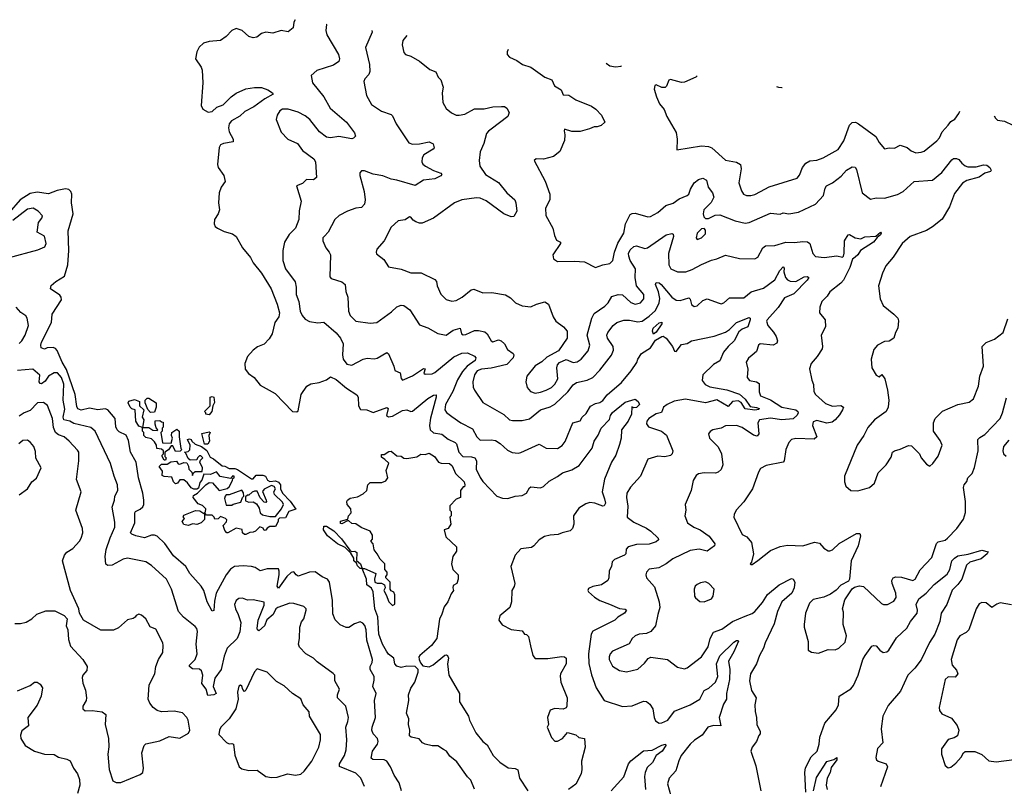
# Model space of a CAD drawing. Extents: x 2133461 to 2293071, y 753526 to 916327.
# Tile 334 of 459: x 2216160 to 2223144, y 909097 to 914533. Entities that reach past the tile are written whole.
import ezdxf

# ---------------------------------------------------------------- set-up
doc = ezdxf.new("R2010")
doc.units = 0

msp = doc.modelspace()

# ---------------------------------------------------------------- linework, layer by layer
at = {"layer": '0CON10XD'}
for points in [[(2218114.4, 914532.6), (2218105.5, 914515), (2218100, 914475), (2218065, 914447.5), (2218015, 914454.8), (2217955, 914436.9), (2217906.7, 914445), (2217874.2, 914435), (2217842.2, 914407.8), (2217815, 914403.3), (2217785, 914414.3), (2217737.1, 914455), (2217695, 914470), (2217665, 914456.7), (2217625, 914412.9), (2217585, 914384.3), (2217505, 914378.5), (2217464.3, 914365.7), (2217433.2, 914336.8), (2217416.2, 914305), (2217406.7, 914255), (2217446.1, 914196.1), (2217453.3, 914175), (2217458.8, 914085), (2217446.2, 913925), (2217458.3, 913898.3), (2217497.7, 913877.7), (2217525, 913880.6), (2217558.8, 913911.2), (2217602, 913928), (2217659.5, 913985), (2217695, 914011.5), (2217765, 914042.1), (2217825, 914051.5), (2217875, 914051.5), (2217920, 914035), (2217952.5, 914015), (2217957.5, 914005), (2217898, 913972), (2217820, 913915), (2217757.3, 913882.7), (2217721.7, 913848.3), (2217663.3, 913815), (2217646.6, 913795), (2217640.7, 913765), (2217646.7, 913736.7), (2217674, 913685), (2217673.8, 913666.2), (2217605, 913655.8), (2217585, 913646), (2217575, 913627.5), (2217561.9, 913505), (2217567.1, 913485), (2217607.2, 913427.2), (2217618.1, 913385), (2217588.6, 913345), (2217574.5, 913305.5), (2217570, 913235), (2217578.1, 913185), (2217567.5, 913155), (2217541.4, 913115), (2217538.5, 913085), (2217547, 913067), (2217562, 913055), (2217610.1, 913030.1), (2217668.8, 913015), (2217696, 912996), (2217739.5, 912915), (2217797.2, 912847.2), (2217815, 912808), (2217874.5, 912735), (2217943, 912623), (2217986.3, 912516.3), (2218001.9, 912455), (2217998.6, 912425), (2217970.6, 912385), (2217950, 912305), (2217929.9, 912270.1), (2217895, 912230.9), (2217847.6, 912212.4), (2217815, 912190), (2217775.6, 912145), (2217755.8, 912095), (2217760, 912055), (2217783.9, 912023.9), (2217824, 911995), (2217865, 911940.8), (2217973, 911883), (2218095, 911753.8), (2218125, 911752.5), (2218135, 911760), (2218156.7, 911875), (2218197, 911933), (2218225, 911950), (2218285, 911960), (2218335, 911980), (2218365, 911999.2), (2218405, 911980.5), (2218478.7, 911918.7), (2218552.2, 911872.2), (2218560, 911855), (2218563.1, 911795), (2218577.9, 911767.9), (2218622.5, 911765), (2218667.3, 911747.3), (2218765, 911782.1), (2218774.4, 911775), (2218761.1, 911725), (2218775, 911715.6), (2218805, 911722.4), (2218875, 911762), (2218905, 911765.2), (2218934.2, 911754.2), (2218945, 911756.1), (2219055, 911846.2), (2219095, 911871.1), (2219112.9, 911872.9), (2219114.4, 911855), (2219073.1, 911706.9), (2219066.2, 911656.2), (2219070.4, 911625), (2219095, 911603.3), (2219155, 911592.8), (2219198, 911558), (2219249.1, 911535), (2219257.4, 911525), (2219274.8, 911464.8), (2219302.9, 911435), (2219365, 911433.6), (2219388.9, 911425), (2219398.9, 911405), (2219398.3, 911345), (2219425, 911286.2), (2219445, 911256.9), (2219545, 911154.2), (2219585, 911138.6), (2219623, 911137), (2219675, 911154.4), (2219725, 911157.8), (2219755, 911174.4), (2219775, 911212.9), (2219785, 911219.4), (2219855, 911212.9), (2219875, 911223.5), (2219915, 911260.5), (2219975, 911292.5), (2220010.6, 911319.4), (2220075, 911341.7), (2220127.9, 911372.1), (2220219.4, 911495), (2220233.6, 911545), (2220263, 911587), (2220285, 911635.8), (2220343, 911697), (2220350, 911725), (2220365, 911747.8), (2220455, 911821.4), (2220525, 911842.5), (2220546.4, 911826.4), (2220556.4, 911803.6), (2220535, 911782.5), (2220515, 911780), (2220501.7, 911788.3), (2220498.8, 911735), (2220475, 911686.7), (2220429.2, 911625), (2220426.9, 911565), (2220415, 911520.8), (2220387.6, 911445), (2220356.9, 911395), (2220307.9, 911275), (2220291.3, 911185), (2220307.5, 911135), (2220315.6, 911104.4), (2220305.6, 911084.4), (2220295, 911082.9), (2220238.8, 911105), (2220205, 911109.6), (2220175, 911099.1), (2220125, 911068.6), (2220087.1, 911015), (2220090.8, 910955), (2220081.2, 910925), (2220065, 910908), (2220007.5, 910895), (2219978.3, 910881.7), (2219922.1, 910877.9), (2219883.2, 910866.8), (2219844.7, 910845.3), (2219807.3, 910802.7), (2219789.3, 910790.7), (2219715, 910779.4), (2219673.8, 910735), (2219642.8, 910655), (2219671.9, 910535), (2219666.8, 910513.2), (2219650, 910485), (2219648.8, 910405), (2219636.2, 910365), (2219566, 910305), (2219559.2, 910275), (2219582.4, 910242.4), (2219645, 910209.2), (2219725, 910200), (2219740, 910175), (2219755, 910172.5), (2219768.3, 910158.3), (2219783.8, 910093.8), (2219798.8, 910025), (2219815, 910003.8), (2219905, 910003.8), (2220005, 910017.5), (2220025, 910013.8), (2220036, 910005), (2220035.7, 909965), (2219995.7, 909895), (2219993.4, 909876.6), (2219998, 909835), (2220042, 909725), (2220041.2, 909665), (2220035, 909653.3), (2220015, 909643.8), (2219955, 909648), (2219922.9, 909637.1), (2219902.5, 909585), (2219910, 909535), (2219901.2, 909515), (2219931.7, 909441.7), (2219955, 909416.2), (2219975, 909416.2), (2220010, 909435), (2220045, 909477.5), (2220105, 909462.5), (2220125, 909442.5), (2220166.7, 909435), (2220170, 909375), (2220144.2, 909275), (2220146.9, 909215), (2220141.9, 909185), (2220105, 909111.2), (2220052.5, 909075)], [(2218338.8, 914501.1), (2218335, 914497.5), (2218331.9, 914455), (2218338.9, 914425), (2218420, 914285), (2218428.5, 914255), (2218424.6, 914235.4), (2218385, 914210.6), (2218268.3, 914171.7), (2218227.5, 914137.5), (2218236, 914085), (2218316.7, 913985), (2218362, 913905), (2218478.8, 913805), (2218535, 913730), (2218542.5, 913707.5), (2218528.3, 913691.7), (2218515, 913688.8), (2218423.3, 913703.3), (2218365, 913696), (2218335, 913699.3), (2218286.5, 913736.5), (2218218.2, 913825), (2218185, 913852), (2218135, 913875.7), (2218065, 913897), (2218025, 913897.3), (2218004.6, 913885.4), (2217985.6, 913855), (2217978.6, 913825), (2218014.2, 913735), (2218061.2, 913685), (2218131.2, 913655), (2218166.2, 913605), (2218246.4, 913546.4), (2218257.1, 913525), (2218265.7, 913414.3), (2218245, 913398), (2218195, 913400), (2218165, 913370), (2218122.5, 913355), (2218156.2, 913245), (2218142.3, 913177.7), (2218139.2, 913115), (2218115.4, 913054.6), (2218070.1, 913009.9), (2218038, 912955), (2218025.9, 912895), (2218027.1, 912825), (2218045.5, 912765), (2218113, 912673), (2218121.8, 912635), (2218121.8, 912585), (2218140, 912535), (2218150, 912465), (2218162.3, 912435), (2218185, 912409.6), (2218215, 912393.6), (2218275, 912384.2), (2218317.2, 912387.2), (2218405, 912311.9), (2218435, 912274.3), (2218453.1, 912235), (2218450.3, 912155), (2218455, 912124.3), (2218480.3, 912090.3), (2218515, 912083.8), (2218595, 912125.5), (2218625, 912131.9), (2218675, 912127.9), (2218695, 912133.6), (2218765, 912173.3), (2218775, 912162.5), (2218813.1, 912075), (2218820, 912045), (2218859.4, 912029.4), (2218865, 911987.5), (2218875.8, 911975.8), (2218945, 912006.8), (2219025, 912058.1), (2219035.8, 912055.8), (2219026.7, 912025), (2219035, 912018.8), (2219085, 912021.9), (2219105, 912030), (2219238.7, 912141.3), (2219295, 912169), (2219335, 912169.5), (2219385.6, 912145.6), (2219395.3, 912135), (2219390, 912115), (2219333.6, 912076.4), (2219301.7, 912038.3), (2219265, 911979.6), (2219233, 911895), (2219179.7, 911805), (2219175.6, 911765), (2219187.4, 911747.4), (2219225, 911719.2), (2219288.8, 911675), (2219372.3, 911632.3), (2219402.1, 911575), (2219425, 911552.2), (2219505, 911553.1), (2219535, 911547.8), (2219568.5, 911528.5), (2219619.7, 911479.7), (2219653, 911463), (2219695, 911458.8), (2219715, 911464), (2219845, 911522.5), (2219895, 911494.3), (2219975, 911492), (2220006.6, 911513.4), (2220028.7, 911541.3), (2220083.1, 911675), (2220135, 911687.5), (2220150.6, 911715), (2220178.8, 911741.2), (2220208.3, 911791.7), (2220245, 911810.9), (2220275, 911817.3), (2220295, 911831.5), (2220327.7, 911872.3), (2220429.5, 911960.5), (2220498, 912042), (2220538, 912102), (2220544.6, 912125.4), (2220570, 912165), (2220633.2, 912206.8), (2220669.5, 912260.5), (2220715, 912286.5), (2220725, 912288.8), (2220745, 912274.7), (2220789.6, 912215), (2220805, 912181.2), (2220815, 912180), (2220855, 912229.4), (2220895, 912236.9), (2220925.5, 912254.5), (2221085, 912289.1), (2221165, 912316.7), (2221195.1, 912334.9), (2221243.9, 912386.1), (2221335, 912420), (2221341.8, 912415), (2221341.1, 912405), (2221325.2, 912354.8), (2221285, 912338.3), (2221261.2, 912318.8), (2221227.1, 912255), (2221184, 912216), (2221150.8, 912175), (2221126.5, 912113.5), (2221081.8, 912088.2), (2221005.4, 912015), (2220999.7, 911975), (2221021.2, 911945), (2221055, 911929), (2221175, 911908.3), (2221265, 911877.4), (2221305, 911840.9), (2221340.4, 911790.4), (2221385, 911783.8), (2221404.3, 911775), (2221401.7, 911768.3), (2221375, 911762.9), (2221305, 911773.3), (2221277.7, 911817.7), (2221255, 911829.1), (2221215, 911824.2), (2221185, 911790.9), (2221105, 911836.5), (2221025, 911816.1), (2220881.8, 911841.8), (2220801.8, 911828.2), (2220751.5, 911805), (2220725.5, 911785), (2220711.9, 911748.1), (2220675, 911736.8), (2220621.4, 911705), (2220607.5, 911685), (2220606.1, 911666.1), (2220620, 911645), (2220711.2, 911615), (2220746.9, 911586.9), (2220792.5, 911475), (2220788, 911455), (2220776.9, 911443.1), (2220735, 911432), (2220685, 911437.5), (2220615, 911416.2), (2220562.5, 911295), (2220491.4, 911218.6), (2220467.1, 911175), (2220464.4, 911145), (2220472.9, 911082.9), (2220468.6, 911005), (2220515, 910968.5), (2220605, 910927.1), (2220636.1, 910906.1), (2220688.8, 910855), (2220691.2, 910845), (2220675, 910830), (2220625, 910812.9), (2220535, 910810.7), (2220476, 910795), (2220462.4, 910777.6), (2220459.2, 910745), (2220450.8, 910735), (2220378.8, 910705), (2220361.4, 910688.6), (2220356.4, 910655), (2220341.5, 910625), (2220338.6, 910575), (2220331.2, 910555), (2220286.7, 910525), (2220225, 910514.3), (2220195, 910500), (2220188.8, 910485), (2220193.8, 910475), (2220237.4, 910437.4), (2220275, 910414.5), (2220342.5, 910387.5), (2220415, 910356.5), (2220455, 910352), (2220463.8, 910345), (2220449.2, 910325), (2220403.1, 910296.9), (2220382, 910275), (2220224.4, 910195.6), (2220214.4, 910175), (2220195.3, 910035), (2220197.6, 909967.6), (2220216.5, 909886.5), (2220249.4, 909795), (2220305, 909706.2), (2220435, 909662.2), (2220505, 909666.9), (2220585, 909700.8), (2220605, 909698.6), (2220629.3, 909679.3), (2220650.6, 909645), (2220660, 909585), (2220669.8, 909559.8), (2220695, 909544.5), (2220715, 909546.5), (2220757.1, 909565), (2220805, 909628.8), (2220915.2, 909674.8), (2220983.3, 909715), (2221014.6, 909775), (2221048.5, 909791.5), (2221095, 909836.2), (2221111.6, 909875), (2221103.3, 909965), (2221125, 910021.1), (2221225, 910118.9), (2221245, 910130.5), (2221255, 910131.2), (2221258.6, 910125), (2221225, 910049.1), (2221186.6, 909985), (2221196.1, 909925), (2221195.6, 909855), (2221174.2, 909755), (2221172.3, 909715), (2221151.3, 909678.7), (2221120.9, 909585), (2221133.9, 909526.1), (2221081.7, 909528.3), (2221041.4, 909515), (2220999.8, 909460.2), (2220945.9, 909424.1), (2220916.2, 909395), (2220851.1, 909315), (2220835, 909277.5), (2220814.4, 909205.6), (2220765.7, 909155), (2220755.8, 909115), (2220778.7, 909028.7)], [(2218657.8, 914456.4), (2218659.4, 914445), (2218613.1, 914335), (2218641.5, 914215), (2218644.4, 914165), (2218636.3, 914143.7), (2218606.8, 914113.2), (2218601.4, 914095), (2218618.6, 913995), (2218655, 913932), (2218726.2, 913885), (2218795, 913860.8), (2218805, 913852), (2218829.4, 913795), (2218919.5, 913659.5), (2218945, 913649.5), (2218995, 913652.5), (2219065, 913665.4), (2219091.7, 913651.7), (2219100, 913625), (2219092.5, 913615), (2219026.4, 913575), (2219015, 913553.8), (2219011.5, 913525), (2219019.1, 913509.1), (2219037.5, 913495), (2219095, 913463.5), (2219146.7, 913445), (2219153.3, 913435), (2219147.5, 913425), (2219105, 913404.6), (2219025, 913394.5), (2218965, 913357.8), (2218835, 913395.8), (2218795, 913401.5), (2218735, 913424.4), (2218666.3, 913436.3), (2218605, 913462), (2218585, 913461.2), (2218572.3, 913447.7), (2218571.7, 913428.3), (2218603.4, 913313.4), (2218611.4, 913255), (2218606.4, 913223.6), (2218585, 913201.4), (2218545, 913195.7), (2218485, 913175.8), (2218426.8, 913143.2), (2218395.4, 913114.6), (2218347.1, 913025), (2218322.2, 912997.8), (2218310, 912985), (2218309.2, 912965), (2218330.8, 912915), (2218356, 912885), (2218364, 912865), (2218359.5, 912709.5), (2218368.3, 912698.3), (2218444.5, 912674.5), (2218469.2, 912655), (2218474.2, 912605), (2218488.1, 912565), (2218492.5, 912465), (2218505, 912435.8), (2218544.6, 912394.6), (2218645, 912380), (2218693.8, 912386.2), (2218797.9, 912462.1), (2218835, 912496.2), (2218865, 912509.2), (2218885.5, 912505.5), (2218926.1, 912476.1), (2218995, 912368.8), (2219055, 912347.5), (2219126.8, 912306.8), (2219185, 912294.7), (2219235, 912330.2), (2219285, 912345.6), (2219294.3, 912305), (2219305, 912298.6), (2219325, 912299.4), (2219385, 912327.5), (2219415, 912328.6), (2219458.3, 912318.3), (2219475, 912306.2), (2219504.2, 912255), (2219515, 912249.2), (2219555, 912261.4), (2219575, 912256.5), (2219599.6, 912235), (2219619.5, 912195), (2219659.4, 912165), (2219664.4, 912155), (2219660.5, 912135), (2219615, 912088), (2219505, 912062.5), (2219435, 912054.6), (2219405, 912041.8), (2219385, 912014), (2219374.2, 911964.2), (2219377, 911927), (2219385.5, 911905.5), (2219445, 911818), (2219593.1, 911733.1), (2219635, 911695.5), (2219655, 911690), (2219725, 911689.5), (2219775, 911701.5), (2219854.2, 911765), (2219923.4, 911786.6), (2219954.8, 911805.2), (2220047.3, 911892.7), (2220085, 911943.5), (2220109.6, 911960.4), (2220185, 911976.1), (2220225, 911996.4), (2220273.6, 912046.4), (2220357.4, 912152.6), (2220371.9, 912188.1), (2220370.4, 912215), (2220329.7, 912275), (2220324.7, 912295), (2220331.2, 912315), (2220369.5, 912365), (2220395, 912386.2), (2220445, 912403.1), (2220485, 912402.5), (2220545, 912389.6), (2220574.1, 912395.9), (2220625, 912430.6), (2220668.7, 912471.3), (2220695.8, 912525), (2220701.1, 912555), (2220691.9, 912601.9), (2220668.5, 912655), (2220675, 912669.4), (2220695, 912666.2), (2220710.5, 912655), (2220785, 912565.5), (2220815, 912542.9), (2220845, 912541.2), (2220905, 912561.4), (2220915, 912550), (2220925, 912513.8), (2220945, 912498), (2220965, 912504), (2221005, 912541.9), (2221035, 912554.4), (2221122.1, 912522.1), (2221135, 912517.5), (2221155, 912524.2), (2221195, 912561.2), (2221295, 912560), (2221347.6, 912602.4), (2221435, 912628.7), (2221515, 912687.3), (2221550.9, 912755), (2221575, 912780), (2221581.7, 912771.7), (2221579.7, 912745), (2221590.5, 912705), (2221605, 912687.1), (2221625, 912677.5), (2221665, 912676.5), (2221725, 912710), (2221745, 912711.8), (2221756.5, 912705), (2221745.3, 912685), (2221650.4, 912589.6), (2221585, 912560.3), (2221538.5, 912491.5), (2221460.8, 912405), (2221457.1, 912395), (2221465.5, 912365), (2221507.4, 912317.4), (2221526.4, 912285), (2221534.4, 912255.6), (2221530, 912240), (2221505, 912223.6), (2221412.5, 912235), (2221401.2, 912225), (2221385, 912180), (2221355.6, 912154.4), (2221328.3, 912131.7), (2221313.3, 912105), (2221323.9, 912053.9), (2221320, 911995), (2221336.7, 911975), (2221385, 911964.4), (2221403.7, 911953.7), (2221404.8, 911894.8), (2221415, 911865.6), (2221485, 911837.8), (2221565, 911783.9), (2221665.3, 911765.3), (2221680, 911755), (2221682.2, 911745), (2221675, 911729.2), (2221645, 911701.2), (2221565, 911695.2), (2221485, 911707.5), (2221407.1, 911695), (2221395.5, 911675), (2221403.6, 911596.4), (2221391.2, 911578.8), (2221365, 911586.5), (2221285, 911640.4), (2221245, 911654.4), (2221165, 911652.5), (2221135, 911635.7), (2221075.8, 911624.2), (2221057, 911613), (2221045.8, 911595), (2221052.9, 911565), (2221115, 911502.9), (2221138.5, 911455), (2221147.1, 911375), (2221136.5, 911343.5), (2221115, 911324.2), (2221095, 911317.1), (2221015, 911320.4), (2220975, 911312.2), (2220958.6, 911301.4), (2220936.9, 911265), (2220923.3, 911195), (2220879.2, 911095), (2220884, 911055), (2220878.6, 911015), (2220895.7, 910965), (2220940.8, 910935), (2220986.1, 910916.1), (2221050.8, 910870.8), (2221091.2, 910815), (2221089.2, 910800.8), (2221035, 910762.8), (2220978.5, 910778.5), (2220915, 910768.7), (2220791.5, 910708.5), (2220746.4, 910673.6), (2220694.3, 910645.7), (2220625, 910636.7), (2220604.6, 910615.4), (2220600.6, 910595), (2220605.7, 910575), (2220662.2, 910512.2), (2220696.2, 910405), (2220700, 910365), (2220686.1, 910315), (2220668.9, 910235), (2220636.7, 910195), (2220605, 910180.4), (2220553.6, 910176.4), (2220525.6, 910164.4), (2220505, 910144), (2220483, 910107), (2220365.4, 910054.6), (2220346.9, 910035), (2220340, 910015), (2220341.9, 909995), (2220365, 909949.4), (2220415, 909917.1), (2220465, 909907.5), (2220545, 909928), (2220590.9, 909969.1), (2220616.8, 910003.2), (2220636.9, 910013.1), (2220755.7, 909995.7), (2220825, 909941.2), (2220875, 909928.8), (2220895, 909936), (2220995, 910014), (2221043.1, 910085), (2221057.5, 910145), (2221081.1, 910188.9), (2221139.2, 910210.8), (2221214.8, 910265.2), (2221306.3, 910303.7), (2221355, 910321.9), (2221374.5, 910335.5), (2221428.9, 910401.1), (2221465, 910456.7), (2221547.1, 910525), (2221635, 910570), (2221646.7, 910565), (2221658, 910545), (2221654.3, 910504.3), (2221637.5, 910465), (2221565.8, 910404.2), (2221533.9, 910335), (2221512.1, 910247.9), (2221446.7, 910115), (2221435.6, 910075), (2221407.8, 910025), (2221385, 909966.2), (2221343.3, 909895), (2221337.1, 909845), (2221350, 909775), (2221383.1, 909725), (2221373.1, 909675), (2221375.9, 909625.9), (2221385.8, 909585), (2221388.8, 909535), (2221412.5, 909485), (2221412, 909468), (2221402.9, 909457.1), (2221386.2, 909415), (2221355.8, 909374.2), (2221346.2, 909345), (2221381.7, 909241.7), (2221417.1, 909065)], [(2218906.5, 914421.6), (2218876.7, 914385), (2218872, 914355), (2218885, 914300), (2218897.5, 914285), (2218935, 914273.3), (2218995, 914238.8), (2219069.3, 914179.3), (2219111.7, 914161.7), (2219128, 914125), (2219146, 914105), (2219164.4, 914055), (2219156.9, 914015), (2219162, 913945), (2219185, 913903.3), (2219221.7, 913871.7), (2219255, 913856.2), (2219275.9, 913855.9), (2219316.2, 913863.8), (2219385, 913899.4), (2219455, 913900.6), (2219515, 913914.3), (2219577.9, 913917.9), (2219597.4, 913917.4), (2219615, 913906), (2219632, 913875), (2219622.5, 913845), (2219504.7, 913755.3), (2219485, 913743.1), (2219471.1, 913725), (2219452.5, 913655), (2219426.9, 913595), (2219418.1, 913535), (2219424.4, 913495), (2219464.3, 913435), (2219557, 913377), (2219615, 913303.8), (2219671.2, 913255), (2219679.2, 913235), (2219685.9, 913175.9), (2219665, 913137.5), (2219645, 913134), (2219595, 913156.9), (2219467.7, 913247.7), (2219425, 913266.1), (2219399.8, 913270.2), (2219295, 913254.6), (2219243.8, 913235), (2219095, 913126), (2219015, 913090), (2218995, 913090), (2218970.3, 913100.3), (2218951.2, 913111.2), (2218935, 913133.3), (2218925, 913135.8), (2218895, 913113.3), (2218845, 913106), (2218795, 913061.2), (2218745.6, 912965), (2218694.2, 912905), (2218687.5, 912885), (2218691.3, 912871.3), (2218743.2, 912833.2), (2218775, 912781.2), (2218865.8, 912764.2), (2218935, 912736.9), (2219007.7, 912737.7), (2219105, 912689.2), (2219115.5, 912675.5), (2219121.9, 912645), (2219146.8, 912586.8), (2219185, 912549.2), (2219225, 912536), (2219255, 912541.4), (2219298, 912565), (2219362.4, 912617.6), (2219381.2, 912621.2), (2219445, 912595.7), (2219508.3, 912598.3), (2219605, 912581.2), (2219640.3, 912560.3), (2219676.2, 912525), (2219725, 912503.1), (2219785, 912496.9), (2219826.1, 912516.1), (2219885, 912532), (2219911.2, 912515), (2219943.8, 912425), (2219963.3, 912395), (2220017.5, 912355), (2220042.5, 912325), (2220043.3, 912275), (2219982.5, 912185), (2219899.5, 912140.5), (2219864.5, 912105.5), (2219815, 912078.1), (2219756.9, 912005), (2219749.5, 911965), (2219758.9, 911925), (2219782.5, 911895), (2219815, 911885.4), (2219855, 911890.3), (2219895.2, 911904.8), (2219931.8, 911925), (2219955, 911947.1), (2219975.9, 911985), (2219969.6, 912065), (2219975.3, 912084.7), (2219988.8, 912101.2), (2220035, 912122.5), (2220085, 912101.5), (2220115, 912106.4), (2220142.2, 912125), (2220191.9, 912185), (2220204.2, 912225), (2220184.4, 912295.6), (2220218.1, 912415), (2220235, 912449.2), (2220309.7, 912500.2), (2220333.8, 912525), (2220359.8, 912570.2), (2220405.3, 912584.7), (2220435, 912582), (2220495, 912527.7), (2220525, 912515.9), (2220564.3, 912525.7), (2220587.6, 912552.4), (2220585.9, 912585), (2220535.3, 912645), (2220526.2, 912705), (2220526.7, 912765), (2220489.5, 912825), (2220479.8, 912855), (2220479.2, 912875), (2220488.9, 912901.1), (2220515, 912925.4), (2220535, 912927.9), (2220595, 912910.4), (2220613.8, 912915), (2220745, 913006.4), (2220785.8, 913015.8), (2220795, 913012.5), (2220798.1, 912995), (2220762.3, 912875), (2220764.6, 912795), (2220778.1, 912765), (2220825, 912745.6), (2220885, 912745.6), (2220929.2, 912760.8), (2220995, 912796.9), (2221066.7, 912826.7), (2221105, 912835.7), (2221165, 912862.3), (2221265, 912838.8), (2221375, 912835.7), (2221395, 912848), (2221430.6, 912915), (2221450.9, 912929.1), (2221515, 912930.9), (2221594, 912956), (2221655, 912953.3), (2221715, 912960.9), (2221747.4, 912957.4), (2221764.3, 912945), (2221784.6, 912874.6), (2221805, 912852.9), (2221865, 912846.2), (2221955, 912859.2), (2221995, 912848.8), (2222004, 912856), (2222008, 912878), (2222010.5, 912965), (2222035, 913006.7), (2222045, 913010), (2222085.4, 912985.4), (2222125, 912978.1), (2222155, 912992.7), (2222231.7, 912998.3), (2222265, 913026), (2222269.2, 913019.2), (2222265, 913006.7), (2222240.8, 912989.2), (2222215, 912955.7), (2222124, 912895), (2222105, 912864.2), (2222085, 912848.1), (2222068, 912835), (2222048.9, 912775), (2222002.7, 912685), (2221985, 912663.5), (2221905, 912602), (2221887.9, 912572.1), (2221850, 912535), (2221836.2, 912495), (2221832.5, 912455), (2221872.9, 912405), (2221875.8, 912354.2), (2221844, 912295), (2221854.2, 912215), (2221850.9, 912199.1), (2221816.7, 912145), (2221774.2, 912095.8), (2221762.3, 912057.7), (2221777.3, 911977.3), (2221790, 911945), (2221793.1, 911895), (2221805, 911874.3), (2221875, 911812.1), (2221925, 911792.8), (2221985, 911797.8), (2222001.9, 911785), (2221996.9, 911765), (2221975, 911731.8), (2221944.6, 911695), (2221922.1, 911677.9), (2221885, 911672.2), (2221815, 911690.3), (2221788.3, 911681.7), (2221784, 911655), (2221814.5, 911575.5), (2221795, 911557.7), (2221665, 911562.7), (2221635, 911555.6), (2221615.8, 911535), (2221594.5, 911485.5), (2221581.9, 911405), (2221575.4, 911394.6), (2221455, 911371.9), (2221415, 911350), (2221399.4, 911325), (2221358.2, 911205), (2221295.3, 911114.7), (2221241.9, 911055), (2221227.5, 911025), (2221225.8, 911005), (2221285, 910882.5), (2221317.5, 910865), (2221350, 910825), (2221363.8, 910745), (2221350, 910685), (2221340, 910675), (2221345, 910670), (2221355, 910670), (2221395, 910697.5), (2221485, 910768), (2221555, 910797.5), (2221605, 910807.1), (2221715, 910802.5), (2221797, 910827), (2221831.7, 910821.7), (2221863.3, 910785), (2221895, 910765.8), (2221905, 910765.7), (2221925, 910774.3), (2221972.6, 910817.4), (2222095, 910889.2), (2222118.8, 910888.8), (2222123.3, 910873.3), (2222107.6, 910802.4), (2222057.8, 910695), (2222045.4, 910564.6), (2222039.1, 910550.9), (2221985, 910523.8), (2221952.2, 910487.8), (2221911.9, 910458.1), (2221862.4, 910437.6), (2221788.3, 910421.7), (2221761.4, 910395), (2221734.2, 910325), (2221723.3, 910245), (2221723.9, 910223.9), (2221753, 910123), (2221753, 910063), (2221775, 910047.5), (2221825, 910040), (2221895, 910066.2), (2221945, 910063.8), (2221970, 910075), (2222015, 910117.5), (2222023.9, 910163.9), (2222001.1, 910245), (2222002.1, 910332.1), (2221995.8, 910355.8), (2222012, 910418), (2222065, 910496.7), (2222080.5, 910509.5), (2222117.7, 910517.7), (2222145, 910514), (2222272.7, 910392.7), (2222286.4, 910386.4), (2222315, 910386), (2222360.3, 910409.7), (2222376.9, 910435), (2222374.4, 910465), (2222347.5, 910535), (2222345.6, 910555), (2222354.6, 910575.4), (2222375, 910581.1), (2222415, 910580), (2222494.4, 910555.6), (2222510.8, 910565), (2222547.4, 910632.6), (2222629.8, 910720.2), (2222662.1, 910817.9), (2222675, 910829.5), (2222725, 910843.1), (2222740, 910855), (2222807.1, 910925), (2222855, 910990), (2222868.3, 911038.3), (2222869.5, 911115), (2222853.6, 911216.4), (2222858.9, 911235), (2222878, 911258), (2222885.8, 911285), (2222915.3, 911314.7), (2222931.7, 911358.3), (2222959.3, 911475), (2222955.7, 911555), (2222968.9, 911571.1), (2223005, 911592.2), (2223114.7, 911705.3), (2223130.8, 911745), (2223158.3, 911851.7)], [(2219624.2, 914321.1), (2219616.7, 914305), (2219616.7, 914285), (2219635, 914266.2), (2219685, 914243.8), (2219725.8, 914215.8), (2219785.6, 914195.6), (2219885.8, 914125.8), (2219935, 914105.8), (2219953.3, 914063.3), (2220000, 914035), (2220015, 914000), (2220055, 913997.1), (2220104.7, 913964.7), (2220215, 913919.1), (2220247.2, 913897.2), (2220286.5, 913855), (2220310, 913805), (2220285, 913781.4), (2220255, 913772.9), (2220235, 913774), (2220202.4, 913757.6), (2220135, 913740), (2220075, 913739.4), (2220025, 913755.8), (2220020.8, 913745), (2220026.7, 913715), (2220023.8, 913675), (2219991.7, 913598.3), (2219946.4, 913563.6), (2219875, 913542.5), (2219823.6, 913546.4), (2219810, 913535), (2219887.2, 913387.2), (2219920.9, 913295), (2219920, 913255), (2219888.9, 913195), (2219892.2, 913145), (2219941.9, 913055), (2219953.2, 913003.2), (2219968.3, 912968.3), (2219995.8, 912955), (2219995.6, 912945), (2219941.9, 912865), (2219945, 912837.5), (2219975, 912818), (2220095, 912821.1), (2220165, 912816.4), (2220245, 912774.3), (2220295.5, 912794.5), (2220345, 912804.4), (2220368.1, 912825), (2220378.8, 912885), (2220401.7, 912948.3), (2220445, 913020), (2220457.9, 913085), (2220489.5, 913150.5), (2220505, 913158.9), (2220525, 913160), (2220615, 913134), (2220635, 913138), (2220685, 913164.3), (2220742.5, 913215), (2220795, 913232.2), (2220836.8, 913263.2), (2220894.5, 913285.5), (2220905.5, 913294.5), (2220918.3, 913331.7), (2220945, 913375.6), (2220975, 913399.4), (2221005, 913408.6), (2221032.5, 913395), (2221042.2, 913345), (2221075, 913304), (2221084.5, 913275), (2221065, 913235.6), (2221012.9, 913185), (2221008, 913155), (2221013.3, 913135), (2221025, 913122.5), (2221045, 913122.5), (2221093.2, 913146.8), (2221125, 913149.2), (2221235, 913105.6), (2221305, 913088.6), (2221335, 913094.4), (2221485, 913160), (2221554.2, 913154.2), (2221575, 913162.9), (2221615, 913156.5), (2221685, 913167.9), (2221805.3, 913224.7), (2221860.6, 913285), (2221872, 913338), (2221882, 913355), (2221925, 913375.8), (2221987.1, 913422.9), (2222025, 913465.6), (2222065, 913490), (2222085, 913485.8), (2222095, 913470), (2222135, 913303.8), (2222195, 913260.8), (2222235, 913270), (2222295, 913267.7), (2222385, 913293.3), (2222425.6, 913315), (2222505, 913384.5), (2222635, 913394.5), (2222701.4, 913448.6), (2222770.8, 913539.2), (2222782.8, 913547.2), (2222805, 913548.2), (2222821.3, 913541.3), (2222843.1, 913515), (2222865, 913495.6), (2222885, 913490), (2222945, 913489.2), (2222995, 913502.5), (2223020.5, 913500.5), (2223041.2, 913485), (2223050, 913465), (2223046.7, 913455), (2223005.6, 913444.4), (2222965, 913416), (2222878.5, 913391.5), (2222847, 913373), (2222790.9, 913299.1), (2222754.4, 913205), (2222702.1, 913117.9), (2222635, 913063.5), (2222591.2, 913038.8), (2222475.8, 912995), (2222418.6, 912945), (2222355, 912847.5), (2222302.8, 912787.2), (2222279.2, 912735), (2222251.4, 912645), (2222263, 912553), (2222285, 912506.7), (2222360, 912445), (2222388, 912415), (2222393.6, 912396.4), (2222387.5, 912345), (2222371.4, 912315), (2222361.2, 912275), (2222327.3, 912252.7), (2222295, 912250.8), (2222243.8, 912225), (2222218, 912195), (2222198.8, 912125), (2222203.8, 912065), (2222235, 912012.5), (2222255, 912000), (2222275, 912017.5), (2222296.7, 911985), (2222316.2, 911905), (2222323.6, 911833.6), (2222318.8, 911785), (2222305, 911753.3), (2222222.5, 911695), (2222175, 911640), (2222146.2, 911585), (2222098.8, 911515), (2222010, 911295), (2222010, 911255), (2222020, 911225), (2222055, 911193.3), (2222105, 911191.2), (2222187.5, 911215), (2222222, 911245), (2222250, 911320), (2222305.7, 911375), (2222340.3, 911429.7), (2222351.2, 911465), (2222365, 911476), (2222403.9, 911486.1), (2222465, 911513.3), (2222485, 911510), (2222542.5, 911455), (2222553.3, 911425), (2222590.7, 911380.7), (2222615, 911367.5), (2222637.5, 911385), (2222675, 911437.5), (2222703.8, 911515), (2222689.7, 911549.7), (2222641.2, 911615), (2222642.5, 911675), (2222654, 911705), (2222704.4, 911755.6), (2222815, 911803.8), (2222895, 911820), (2222925, 911843.3), (2222959.4, 911935), (2222969.4, 912005), (2222996.9, 912075), (2222986.7, 912215), (2223015, 912243.1), (2223075, 912267.9), (2223135.5, 912315), (2223167.5, 912412.5)], [(2220320, 914223.6), (2220345, 914206), (2220385, 914198), (2220425, 914203.8), (2220428.3, 914208.4)], [(2220964.3, 914133.4), (2220955, 914124.2), (2220875, 914090), (2220855, 914088), (2220775, 914108), (2220765, 914103.3), (2220748.3, 914061.7), (2220737.3, 914052.7), (2220715, 914050.8), (2220675, 914070), (2220665, 914066.7), (2220659.3, 914039.3), (2220676.2, 913985), (2220698.8, 913935), (2220732, 913895), (2220748.8, 913845), (2220815, 913732.5), (2220823.3, 913685), (2220820.7, 913610.7), (2220995, 913637.1), (2221045, 913634.3), (2221070, 913625), (2221165, 913536), (2221245, 913522), (2221272, 913505), (2221276.7, 913475), (2221260, 913375), (2221278.9, 913318.9), (2221294.3, 913295), (2221315, 913286.4), (2221345, 913285.4), (2221375, 913293.2), (2221414.4, 913315), (2221475, 913346.5), (2221675, 913410), (2221690.9, 913429.1), (2221712.3, 913485), (2221735.6, 913515), (2221765, 913531.8), (2221815, 913537.5), (2221858, 913552), (2221965, 913613.1), (2222006.4, 913673.6), (2222044.6, 913785), (2222065, 913804.4), (2222087.5, 913805), (2222108.8, 913795), (2222232, 913705), (2222255, 913662), (2222295, 913617.5), (2222326.1, 913623.9), (2222365, 913621.2), (2222405, 913643.8), (2222455, 913626), (2222483.4, 913603.4), (2222515, 913589.2), (2222555, 913592.5), (2222575, 913600.8), (2222665.4, 913674.6), (2222683.1, 913695), (2222702.4, 913737.6), (2222745.4, 913784.6), (2222765, 913811.2), (2222792.1, 913827.9), (2222821.7, 913868.3), (2222829.1, 913883.4)], [(2221568.7, 914051.1), (2221565, 914050), (2221545, 914051.2), (2221529.8, 914056.3)], [(2223071.7, 913851.1), (2223080, 913835), (2223095, 913820.8), (2223145, 913812), (2223205, 913784), (2223245, 913780), (2223256.4, 913783.6), (2223290.2, 913822)], [(2218868.6, 909065), (2218851.3, 909121.3), (2218815.7, 909175), (2218790.8, 909235), (2218764.2, 909275), (2218744.6, 909284.6), (2218665, 909287.5), (2218654, 909295), (2218663.3, 909345), (2218696.9, 909395), (2218701.9, 909415), (2218697.1, 909435), (2218668.2, 909468.2), (2218658, 909495), (2218659.2, 909515), (2218683.3, 909585), (2218675.5, 909705), (2218688.5, 909755), (2218664.3, 909805), (2218675, 909850), (2218674.2, 909875), (2218645.5, 909925.5), (2218645.5, 909945), (2218660.5, 909975), (2218662.3, 909995), (2218622.5, 910132.5), (2218616.4, 910206.4), (2218606.8, 910236.8), (2218593.7, 910253.7), (2218575, 910261.8), (2218535, 910249.1), (2218495, 910221.9), (2218475, 910222), (2218432.5, 910242.5), (2218397.3, 910277.3), (2218379.8, 910319.8), (2218379.3, 910415), (2218357.5, 910545), (2218344, 910565), (2218305, 910581.8), (2218255, 910618.2), (2218215, 910615.7), (2218135, 910586.9), (2218120, 910595), (2218105, 910617.1), (2218085, 910613.3), (2218055, 910584.7), (2217995, 910501.9), (2217986.4, 910516.4), (2218001.1, 910595), (2218001.5, 910621.5), (2217995, 910637.5), (2217915, 910638.9), (2217865, 910624.3), (2217829.1, 910649.1), (2217804.7, 910654.7), (2217745, 910661.1), (2217684.3, 910655.7), (2217655, 910637.1), (2217625.3, 910595), (2217552.8, 910465), (2217540.6, 910409.4), (2217536, 910344), (2217525, 910337.5), (2217489.4, 910405), (2217465.3, 910485.3), (2217446.6, 910516.6), (2217366.7, 910605), (2217338.6, 910655), (2217250.2, 910730.2), (2217188.8, 910818.8), (2217135, 910870), (2217115, 910878.2), (2217095, 910878.2), (2217045, 910858.9), (2216983.1, 910873.1), (2216954.4, 910885), (2216946.2, 910895), (2216976.2, 910965), (2216975.6, 911035), (2216982, 911045), (2217015, 911060.9), (2217032.2, 911077.8), (2217039.7, 911095), (2217040.9, 911125), (2217033.1, 911175), (2217002, 911285), (2216985.6, 911395), (2216946.7, 911466.7), (2216931.8, 911548.2), (2216915, 911586.2), (2216865, 911611.1), (2216851.1, 911625), (2216842.5, 911645), (2216837.9, 911705), (2216785, 911766.2), (2216765, 911772.1), (2216715, 911765.9), (2216655, 911776.8), (2216595, 911762.7), (2216572.8, 911772.8), (2216565, 911790), (2216552.3, 911875), (2216491.7, 912051.7), (2216460.4, 912105), (2216426, 912186), (2216415, 912200.9), (2216398.2, 912208.2), (2216355.4, 912204.6), (2216335, 912195.7), (2216312.9, 912205), (2216309.5, 912225), (2216314.6, 912245), (2216385.9, 912385), (2216390, 912445), (2216455.5, 912545), (2216453.6, 912565), (2216445, 912578.1), (2216379.4, 912625), (2216383.1, 912646.9), (2216416.2, 912676.2), (2216476.8, 912713.2), (2216501.6, 912795), (2216508.6, 912895), (2216503.8, 913035), (2216538.2, 913155), (2216528.5, 913235), (2216529.6, 913295), (2216521.8, 913315), (2216508, 913328), (2216485, 913332.6), (2216425, 913321.4), (2216365, 913297.7), (2216285, 913309.9), (2216235, 913300.4), (2216164.4, 913255.6), (2216085.7, 913164.3)], [(2216078, 912845), (2216288.3, 912901.7), (2216338.3, 912921.7), (2216348.6, 912945), (2216335, 912997.1), (2216283.3, 913025), (2216294, 913095), (2216317.5, 913125), (2216321.7, 913141.7), (2216291.2, 913175), (2216255, 913197.1), (2216215, 913189.5), (2216111.9, 913108.1)], [(2220965, 912973.3), (2220995, 912986.2), (2221023.3, 913015), (2221025, 913040), (2221015, 913052.5), (2220995, 913050), (2220965, 913020), (2220957.5, 912985), (2220965, 912973.3)], [(2216155, 912236.4), (2216175.5, 912255), (2216199.5, 912295), (2216223.1, 912365), (2216213.1, 912415), (2216203.3, 912433.3), (2216166.9, 912456.9), (2216135, 912494)], [(2220655, 912302.5), (2220647.3, 912325), (2220654.1, 912345), (2220695, 912382.5), (2220715, 912386.7), (2220715.4, 912375), (2220675, 912317.5), (2220655, 912302.5)], [(2218604.4, 909095), (2218578.6, 909155), (2218545, 909189.1), (2218427.2, 909237.2), (2218429.3, 909255), (2218463.9, 909315), (2218476.1, 909355), (2218480.5, 909425), (2218472.1, 909515), (2218488.5, 909555), (2218492.1, 909585), (2218474.2, 909665), (2218414.1, 909724.1), (2218413.8, 909745), (2218427.5, 909785), (2218394.3, 909845), (2218394, 909885), (2218382.5, 909897.5), (2218269.1, 909979.1), (2218245, 910006.4), (2218190, 910035), (2218143.7, 910083.7), (2218138.5, 910105), (2218145.4, 910145), (2218146.9, 910225), (2218158.3, 910261.7), (2218175.6, 910285), (2218192.5, 910345), (2218192, 910355), (2218175, 910370.8), (2218105, 910393.1), (2218075, 910394.4), (2217990.8, 910365), (2217977.8, 910355), (2217957.8, 910315), (2217912.7, 910277.3), (2217896.4, 910233.6), (2217855, 910200), (2217845.6, 910205.6), (2217844.7, 910214.7), (2217850.4, 910275), (2217895, 910380), (2217895, 910401.2), (2217815, 910420), (2217775, 910416), (2217740, 910430), (2217715, 910427.5), (2217695, 910413.8), (2217683.3, 910385), (2217689.5, 910355), (2217710, 910315), (2217727.9, 910257.9), (2217721.9, 910191.9), (2217701.9, 910145), (2217630.5, 910075), (2217609.8, 910020.2), (2217588.5, 909925), (2217545, 909864.2), (2217533, 909805), (2217554.5, 909755), (2217536.2, 909745), (2217495, 909740.9), (2217482.4, 909785), (2217452.2, 909825), (2217458.2, 909885), (2217449.5, 909915), (2217435, 909926.8), (2217385, 909929.7), (2217363.9, 909945), (2217365, 909956.4), (2217403.6, 909995), (2217417.9, 910035), (2217412.5, 910105), (2217420.4, 910195), (2217416.7, 910215), (2217405, 910230), (2217320.8, 910295), (2217287.1, 910335), (2217237.3, 910495), (2217201.2, 910565), (2217095, 910661.4), (2217055, 910687.5), (2216923.9, 910713.9), (2216895, 910706.9), (2216815, 910665.8), (2216785, 910661.2), (2216772, 910672), (2216765.6, 910725), (2216773.5, 910775), (2216801.3, 910858.7), (2216835.5, 910935), (2216835, 910970), (2216816.9, 911075), (2216831.5, 911125), (2216833.6, 911155), (2216856.5, 911195), (2216854.4, 911235), (2216829.4, 911295), (2216803.1, 911385), (2216696.4, 911615), (2216665, 911640.3), (2216545, 911670.3), (2216515, 911686.3), (2216473.5, 911695), (2216467.2, 911715), (2216480.6, 911770.6), (2216468.6, 911835), (2216472.6, 911947.4), (2216456, 911996), (2216427.9, 912027.9), (2216405, 912028.4), (2216365, 912005.8), (2216341.4, 911968.6), (2216315, 911950.6), (2216305, 911952.7), (2216299.2, 911965), (2216302.3, 912012.3), (2216253.8, 912055), (2216145, 912044.1)], [(2216125, 910250.8), (2216165, 910250), (2216205, 910260), (2216245, 910284.2), (2216281.7, 910318.3), (2216345, 910340), (2216409.7, 910339.7), (2216475, 910306.9), (2216495.6, 910285), (2216489.4, 910235), (2216501.4, 910205), (2216507, 910137), (2216520.9, 910090.9), (2216608.6, 909995), (2216637.5, 909945), (2216635, 909917.5), (2216608.8, 909885), (2216602.3, 909867.7), (2216607.7, 909827.7), (2216627.6, 909777.6), (2216632.9, 909725), (2216630.8, 909705), (2216608, 909665), (2216606.7, 909645), (2216625, 909631.2), (2216675, 909634.3), (2216745, 909624.4), (2216770, 909605), (2216765.8, 909535), (2216790.6, 909435), (2216792.7, 909377.3), (2216784.3, 909325), (2216795.6, 909215), (2216820, 909135), (2216845, 909124.3), (2216876.8, 909123.2), (2217015, 909180), (2217033.8, 909195), (2217038.8, 909225), (2217026.4, 909333.6), (2217043.3, 909385), (2217055, 909397.5), (2217155, 909418.8), (2217220.7, 909449.3), (2217295, 909438.8), (2217356.1, 909473.9), (2217367.5, 909495), (2217355.6, 909565.6), (2217345.5, 909585.5), (2217315, 909618), (2217255, 909629.2), (2217165, 909624.3), (2217134.5, 909634.5), (2217105.6, 909655.6), (2217082, 909685), (2217072, 909715), (2217074.1, 909744.1), (2217077.5, 909815), (2217117.5, 909895), (2217124.4, 909945.6), (2217144.6, 909995.4), (2217174.4, 910045), (2217178.6, 910095), (2217174.3, 910115), (2217125, 910210), (2217085, 910227.5), (2217055, 910283.8), (2217025, 910310), (2217006.1, 910316.1), (2216985, 910306.7), (2216980, 910295), (2216965, 910286.2), (2216925, 910276.7), (2216860, 910220), (2216824.4, 910204.4), (2216735, 910202.9), (2216612.5, 910275), (2216583.8, 910325), (2216578.8, 910355), (2216521.2, 910485), (2216464.3, 910695), (2216477.1, 910735), (2216495, 910755.7), (2216536.6, 910783.4), (2216585, 910833.8), (2216596, 910855), (2216606.8, 910893.2), (2216604.4, 910924.4), (2216557.5, 911055), (2216595.8, 911185), (2216561.7, 911271.7), (2216578.9, 911405), (2216578.5, 911465), (2216570.6, 911480.6), (2216510.8, 911545), (2216475, 911575.5), (2216435, 911590), (2216414.7, 911604.7), (2216400.3, 911640.3), (2216392.4, 911705), (2216356.3, 911796.3), (2216328.7, 911818.7), (2216285.3, 911814.7), (2216235, 911760.4), (2216191.9, 911745), (2216155, 911722.2)], [(2217195, 911410), (2217185, 911410), (2217170, 911435), (2217170, 911445), (2217180, 911455), (2217180, 911475), (2217165, 911487.5), (2217131.7, 911491.7), (2217130, 911515), (2217115, 911540), (2217095, 911560), (2217055, 911570), (2217040, 911585), (2217040, 911605), (2217030, 911615), (2217030, 911640), (2217005, 911650), (2216983.8, 911685), (2216980, 911765), (2216955, 911772.5), (2216942.5, 911785), (2216930, 911815), (2216935, 911827.5), (2216975, 911840), (2217010, 911825), (2217010, 911795), (2217040, 911765), (2217027.5, 911715), (2217040, 911695), (2217030, 911640), (2217075, 911640), (2217105, 911622.5), (2217135, 911620), (2217140, 911625), (2217128.3, 911638.3), (2217120, 911665), (2217121.7, 911688.3), (2217155, 911690), (2217165, 911680), (2217178.3, 911678.3), (2217177, 911643), (2217170, 911635), (2217170, 911615), (2217160, 911605), (2217171.7, 911531.7), (2217235, 911530), (2217243.3, 911565), (2217237.5, 911585), (2217240, 911605), (2217275, 911630), (2217290, 911615), (2217290, 911575), (2217302.5, 911492.5), (2217310, 911485), (2217297, 911473), (2217265, 911470), (2217245, 911510), (2217235, 911510), (2217216.4, 911483.6), (2217190, 911465), (2217190, 911435), (2217200, 911425), (2217195, 911410)], [(2217088.3, 911748.3), (2217068.3, 911768.3), (2217050, 911815), (2217050, 911835), (2217065, 911850), (2217075, 911850), (2217127.5, 911815), (2217127.5, 911785), (2217115, 911750), (2217088.3, 911748.3)], [(2217505, 911730), (2217480, 911735), (2217480, 911745), (2217470, 911755), (2217510, 911795), (2217510, 911855), (2217525, 911860), (2217537.5, 911855), (2217541.7, 911818.3), (2217530, 911795), (2217522.5, 911755), (2217505, 911730)], [(2217471.7, 911521.7), (2217452.5, 911597.5), (2217505, 911610), (2217510, 911605), (2217502.5, 911585), (2217505.9, 911544.1), (2217495, 911523.3), (2217471.7, 911521.7)], [(2216155, 911162.5), (2216215, 911206.7), (2216246.2, 911255), (2216279.3, 911280.7), (2216312.5, 911355), (2216275, 911422.5), (2216270.9, 911470.9), (2216260.6, 911505), (2216237.5, 911535), (2216215, 911550), (2216182.4, 911547.6), (2216153.8, 911525)], [(2217765, 910882.5), (2217753.3, 910883.3), (2217740, 910895), (2217737, 910917), (2217695, 910927.5), (2217636.7, 910893.3), (2217630, 910895), (2217615, 910910), (2217602.5, 910945), (2217627, 910973), (2217630, 910985), (2217620, 910995), (2217585, 911010), (2217567, 910993), (2217545, 910990), (2217540, 911005), (2217525, 911020), (2217485, 911020), (2217475, 911030), (2217470, 911030), (2217471.7, 910988.3), (2217445.9, 910964.1), (2217416.4, 910953.6), (2217387, 910957), (2217355, 910946.7), (2217325, 910953.8), (2217313.3, 910975), (2217330, 910995), (2217320, 911005), (2217325, 911020), (2217407, 911053), (2217438.8, 911048.8), (2217465, 911030), (2217477.5, 911042.5), (2217480, 911065), (2217457, 911087), (2217425, 911100), (2217390, 911145), (2217391.7, 911158.3), (2217420, 911175), (2217480, 911235), (2217505, 911250), (2217528.3, 911248.3), (2217573.6, 911193.6), (2217630.7, 911209.3), (2217645, 911220), (2217670, 911265), (2217671.7, 911278.3), (2217680, 911285), (2217680, 911295), (2217671.7, 911298.3), (2217655, 911280), (2217583, 911293), (2217555, 911327.5), (2217513, 911307), (2217465, 911310), (2217451.7, 911268.3), (2217438.3, 911251.7), (2217428.3, 911211.7), (2217417.5, 911202.5), (2217395, 911202.5), (2217375, 911212.5), (2217349.3, 911249.3), (2217325, 911270), (2217295, 911270), (2217280, 911245), (2217265, 911242.5), (2217250, 911255), (2217238.3, 911288.3), (2217185, 911292.5), (2217170.7, 911300.7), (2217171.7, 911331.7), (2217150, 911365), (2217165, 911380), (2217205, 911380), (2217233, 911397), (2217271.7, 911401.7), (2217283.6, 911383.6), (2217295, 911380), (2217325, 911393.3), (2217345, 911390), (2217357, 911367), (2217360, 911345), (2217380, 911325), (2217385, 911300), (2217391.7, 911318.3), (2217405, 911330), (2217455, 911330), (2217457.5, 911355), (2217437.5, 911395), (2217441.7, 911408.3), (2217460, 911425), (2217445, 911440), (2217435, 911440), (2217420, 911425), (2217417.5, 911412.5), (2217368.3, 911408.3), (2217355, 911420), (2217338.3, 911458.3), (2217330, 911465), (2217355, 911470), (2217367.5, 911482.5), (2217370, 911515), (2217350, 911555), (2217365, 911560), (2217376.4, 911556.4), (2217380, 911545), (2217405, 911522.5), (2217450, 911505), (2217488.3, 911478.3), (2217510, 911430), (2217535, 911417.5), (2217595, 911370), (2217615, 911367.5), (2217645, 911350), (2217685, 911350), (2217705, 911343.3), (2217805, 911277.5), (2217815, 911277.5), (2217837.5, 911302.5), (2217885, 911303.3), (2217902.5, 911295), (2217917, 911267), (2217935, 911257.5), (2217975, 911263.3), (2217995, 911253.3), (2218008.8, 911235), (2218010, 911205), (2218024.2, 911174.2), (2218077.5, 911117.5), (2218117.7, 911062.3), (2218070, 911045), (2218045, 911000), (2218002.5, 910997.5), (2217992.5, 910987.5), (2217992.5, 910975), (2217975, 910940), (2217935, 910940), (2217915, 910927.5), (2217905, 910912.5), (2217895, 910910), (2217886.4, 910926.4), (2217863, 910937), (2217833.6, 910906.4), (2217815, 910897.5), (2217793, 910897), (2217765, 910882.5)], [(2223175, 911551.4), (2223138.9, 911505), (2223132.2, 911475), (2223137.5, 911455), (2223157.9, 911437.9)], [(2219386.4, 909076.4), (2219359.6, 909139.6), (2219335, 909164.2), (2219259.5, 909269.5), (2219210.7, 909310.7), (2219186.9, 909346.9), (2219165, 909358.6), (2219125, 909384.4), (2219085, 909383.6), (2219035, 909396.2), (2219018.1, 909405), (2218992.8, 909432.8), (2218936.1, 909446.1), (2218923.8, 909455), (2218927.5, 909495), (2218918, 909535), (2218920, 909575), (2218903.3, 909615), (2218921.2, 909705), (2218916.9, 909745), (2218935, 909793.3), (2218961.4, 909835), (2218986.4, 909906.4), (2218986.2, 909925), (2218965, 909945.7), (2218905, 909947.8), (2218865, 909940), (2218835, 909948.6), (2218820.6, 909965), (2218812.5, 910005), (2218775, 910034.4), (2218761.1, 910055), (2218733.8, 910105), (2218707.8, 910175), (2218699.1, 910299.1), (2218678.6, 910355), (2218666.2, 910475), (2218655, 910502.5), (2218622.5, 910525), (2218620, 910565), (2218590, 910640), (2218575, 910640), (2218555, 910660), (2218548.3, 910678.3), (2218530, 910695), (2218530, 910715), (2218508.8, 910748.8), (2218469.1, 910789.1), (2218415, 910815.8), (2218342.8, 910872.8), (2218314.5, 910915), (2218318.3, 910941.7), (2218335, 910940.8), (2218388, 910908), (2218441.3, 910851.3), (2218500.7, 910770.7), (2218512.5, 910762.5), (2218537.5, 910765), (2218551.2, 910755), (2218548.3, 910698.3), (2218576.7, 910675), (2218590, 910640), (2218605, 910640), (2218685, 910606.7), (2218676.7, 910565), (2218680, 910545), (2218695, 910536.7), (2218725, 910538), (2218747.5, 910525), (2218752.5, 910505), (2218742.5, 910485), (2218760, 910455), (2218777.5, 910405), (2218805, 910377.5), (2218821.7, 910388.3), (2218820, 910455), (2218813, 910473), (2218793.6, 910483.6), (2218787.5, 910495), (2218787.5, 910545), (2218757.5, 910575), (2218757.5, 910585), (2218767.5, 910595), (2218767.5, 910615), (2218750, 910635), (2218750, 910675), (2218717, 910707), (2218696.1, 910746.1), (2218673, 910773), (2218667, 910817), (2218650, 910835), (2218661.7, 910848.3), (2218663, 910877), (2218645.9, 910905.9), (2218582.3, 910932.3), (2218545, 910957.5), (2218515, 910960), (2218495, 910980), (2218485, 910980), (2218445, 910957.5), (2218435, 910960), (2218435, 910976.7), (2218488.3, 910991.7), (2218492.5, 911015), (2218510, 911035), (2218508.8, 911065), (2218483.8, 911095), (2218480, 911115), (2218484.3, 911125.7), (2218505, 911140.8), (2218555, 911148.8), (2218595, 911170), (2218622.5, 911195), (2218630, 911235), (2218645, 911250), (2218729.3, 911250.7), (2218756.4, 911263.6), (2218770, 911285), (2218760, 911335), (2218777, 911387), (2218750, 911415), (2218725, 911430), (2218725, 911450), (2218745, 911450), (2218778.3, 911471.7), (2218795, 911472.5), (2218835, 911440), (2218865, 911436.7), (2218885, 911422.5), (2218905, 911420), (2218977, 911433), (2219005, 911452.5), (2219035, 911450), (2219065, 911460), (2219102.5, 911435), (2219130, 911395), (2219148.3, 911388.3), (2219207.5, 911385), (2219228.3, 911368.3), (2219250, 911315), (2219312.5, 911255), (2219317.5, 911235), (2219315, 911220), (2219305, 911220), (2219287.5, 911195), (2219287.5, 911145), (2219255, 911132.5), (2219210, 911085), (2219210, 911055), (2219220, 911045), (2219220, 911015), (2219210, 911005), (2219217.5, 910955), (2219200, 910925), (2219170, 910915), (2219182.5, 910865), (2219257.5, 910795), (2219257, 910763), (2219233, 910727), (2219222.5, 910675), (2219233, 910633), (2219270, 910595), (2219270, 910565), (2219260, 910535), (2219235, 910520), (2219232.5, 910505), (2219237.5, 910485), (2219219.3, 910460.7), (2219196.5, 910405), (2219170.9, 910369.1), (2219155, 910316.7), (2219137.3, 910282.7), (2219119.4, 910145), (2219080.5, 910095), (2218996.9, 910025), (2218990.6, 910015), (2218992.5, 909995), (2219001.7, 909971.7), (2219019.7, 909949.7), (2219065, 909943.8), (2219092.7, 909957.3), (2219175, 910025.8), (2219185, 910028.8), (2219195, 910023.3), (2219202, 910005), (2219193.8, 909965), (2219203.8, 909885), (2219278.8, 909755), (2219278.8, 909695), (2219343.3, 909595), (2219349.2, 909565), (2219395.4, 909475.4), (2219445.3, 909415.3), (2219475, 909391.4), (2219517.5, 909315), (2219565, 909268.6), (2219625, 909226.9), (2219675, 909224), (2219692.5, 909212.5), (2219705.4, 909155), (2219763.1, 909065)], [(2217665, 911090), (2217673, 911097), (2217728.3, 911111.7), (2217740, 911145), (2217750, 911155), (2217747, 911177), (2217735, 911197.5), (2217645, 911163.3), (2217625, 911162.5), (2217617.5, 911155), (2217613, 911137), (2217625, 911090), (2217665, 911090)], [(2217975, 911010), (2218016.1, 911063.9), (2218030, 911095), (2218025, 911112.5), (2217966.4, 911166.4), (2217962.5, 911185), (2217973.3, 911205), (2217965, 911222.5), (2217945, 911230), (2217895, 911202.5), (2217883, 911187), (2217907.5, 911125), (2217910, 911115), (2217905, 911110), (2217895, 911112.5), (2217865, 911142.5), (2217845, 911190), (2217825, 911190), (2217808.3, 911181.7), (2217785, 911160), (2217775, 911160), (2217761.7, 911148.3), (2217761.7, 911121.7), (2217785, 911112.5), (2217815, 911113.3), (2217839.5, 911099.5), (2217859.5, 911069.5), (2217866.7, 911035), (2217881.7, 911021.7), (2217935, 911010), (2217975, 911010)], [(2221735.9, 909054.1), (2221729.5, 909195), (2221733.6, 909226.4), (2221774.4, 909305.6), (2221817.1, 909345), (2221830.9, 909395), (2221835.4, 909445), (2221871.8, 909545), (2221952.2, 909637.8), (2221968.1, 909675), (2221973.1, 909736.9), (2222055, 909787.1), (2222075, 909810.9), (2222108.1, 909885), (2222141.3, 909995), (2222156.2, 910025), (2222205, 910091.2), (2222215, 910096), (2222235, 910092.5), (2222261.7, 910061.7), (2222285, 910045.6), (2222310.3, 910049.7), (2222325, 910062.5), (2222379.6, 910150.4), (2222451.2, 910218.8), (2222477.8, 910265), (2222526, 910324), (2222528.3, 910345), (2222519.6, 910385), (2222536.2, 910425), (2222589.7, 910465), (2222645, 910527.1), (2222738.8, 910601.2), (2222756.9, 910633.1), (2222772.2, 910695), (2222789.2, 910715), (2222815, 910730.6), (2222887.4, 910742.6), (2222985, 910770), (2223028.3, 910758.3), (2223022.5, 910745), (2222979.4, 910710.6), (2222900, 910685), (2222876, 910665), (2222841.9, 910565), (2222815, 910528.1), (2222772.7, 910487.3), (2222737.1, 910385), (2222696, 910325), (2222687.5, 910265), (2222650.7, 910175), (2222613.6, 910116.4), (2222555, 909994.3), (2222508.5, 909935), (2222458.2, 909885), (2222407.8, 909772.2), (2222319.4, 909670.6), (2222281.2, 909595), (2222269.6, 909505), (2222282.5, 909405), (2222244.4, 909365), (2222231.2, 909301.2), (2222236.2, 909285), (2222250, 909275), (2222306.8, 909256.8), (2222314, 909235), (2222265, 909092.5)], [(2221015, 910404.2), (2221066.2, 910425), (2221078.8, 910445), (2221086.7, 910495), (2221048.8, 910535), (2221025, 910545.8), (2220989.5, 910540.5), (2220965, 910528), (2220952, 910515), (2220944.1, 910494.1), (2220946.2, 910445), (2220952.7, 910432.7), (2220985, 910406.2), (2221015, 910404.2)], [(2223195, 910383.3), (2223115, 910396.8), (2223091.5, 910388.5), (2223055, 910363.5), (2223015, 910396.7), (2222985, 910398.9), (2222965, 910390.8), (2222943.8, 910356.2), (2222891.4, 910205), (2222873.1, 910186.9), (2222827.2, 910162.8), (2222808.9, 910135), (2222767.1, 909995), (2222774.3, 909955), (2222805, 909921.2), (2222812.9, 909895), (2222795, 909870.8), (2222745, 909873.8), (2222723.3, 909855), (2222682, 909655), (2222684.1, 909634.1), (2222700.5, 909610.5), (2222769.1, 909579.1), (2222808.6, 909528.6), (2222822, 909495), (2222811.2, 909455), (2222788.8, 909441.2), (2222745, 909428), (2222697.3, 909362.7), (2222698, 909325), (2222723.6, 909243.6), (2222745, 909227.5), (2222765, 909233.3), (2222799.5, 909260.5), (2222837.3, 909302.7), (2222853.3, 909335), (2222865, 909342.5), (2222935, 909343.3), (2222985, 909322), (2223035, 909278.1), (2223085, 909269.1), (2223213.8, 909286.2)], [(2217945, 909158.8), (2217985, 909162.5), (2218060, 909185), (2218115.7, 909175.7), (2218155, 909183.8), (2218177.2, 909202.8), (2218232.7, 909275), (2218281.5, 909375), (2218294.4, 909425), (2218293.1, 909465), (2218216, 909595), (2218213.8, 909625), (2218170, 909675), (2218155, 909716.2), (2218095, 909754.3), (2218035, 909809.4), (2217980.6, 909840.6), (2217915, 909906.2), (2217845, 909930), (2217825, 909907.5), (2217765, 909777.8), (2217755, 909770), (2217742.7, 909782.7), (2217735, 909805.6), (2217725, 909812.9), (2217713.3, 909806.7), (2217704.5, 909765), (2217710.6, 909715), (2217693.5, 909645), (2217645, 909574), (2217586.2, 909515), (2217576.2, 909495), (2217573.3, 909465), (2217627.7, 909407.7), (2217645, 909398.8), (2217665, 909401.2), (2217675.6, 909395.6), (2217686.9, 909316.9), (2217716.2, 909235), (2217735, 909220), (2217785, 909208), (2217845, 909211.2), (2217905, 909166.2), (2217945, 909158.8)], [(2216145, 909774), (2216235, 909811.2), (2216265, 909834), (2216285, 909834), (2216305, 909821.2), (2216321.2, 909795), (2216312.2, 909735), (2216285, 909670.8), (2216216.5, 909585), (2216222.9, 909525), (2216175, 909488.8), (2216165, 909460), (2216167.1, 909435), (2216198.8, 909385), (2216264.6, 909344.6), (2216335.5, 909325.5), (2216405, 909322), (2216434.1, 909304.1), (2216495, 909289.4), (2216517.3, 909277.3), (2216541.5, 909225), (2216569.2, 909185), (2216584.6, 909145), (2216585.9, 909104.1), (2216570.6, 909045)], [(2220355, 909064.2), (2220445.3, 909164.7), (2220479.2, 909255), (2220495, 909277.5), (2220585, 909348), (2220646.7, 909353.3), (2220715, 909388.8), (2220740, 909395), (2220742.5, 909385), (2220718, 909345), (2220675, 909314.2), (2220648.5, 909265), (2220611.2, 909228.8), (2220596.2, 909195), (2220592.7, 909167.3), (2220599.4, 909075)], [(2221789.4, 909065), (2221811.8, 909158.2), (2221885, 909271.5), (2221934.4, 909285.6), (2221955, 909300), (2221955, 909283.3), (2221915, 909230), (2221908.1, 909195), (2221888, 909155), (2221880, 909105), (2221887.5, 909075)]]:
    msp.add_lwpolyline(points, dxfattribs=at)

doc.saveas('drawing.dxf')
